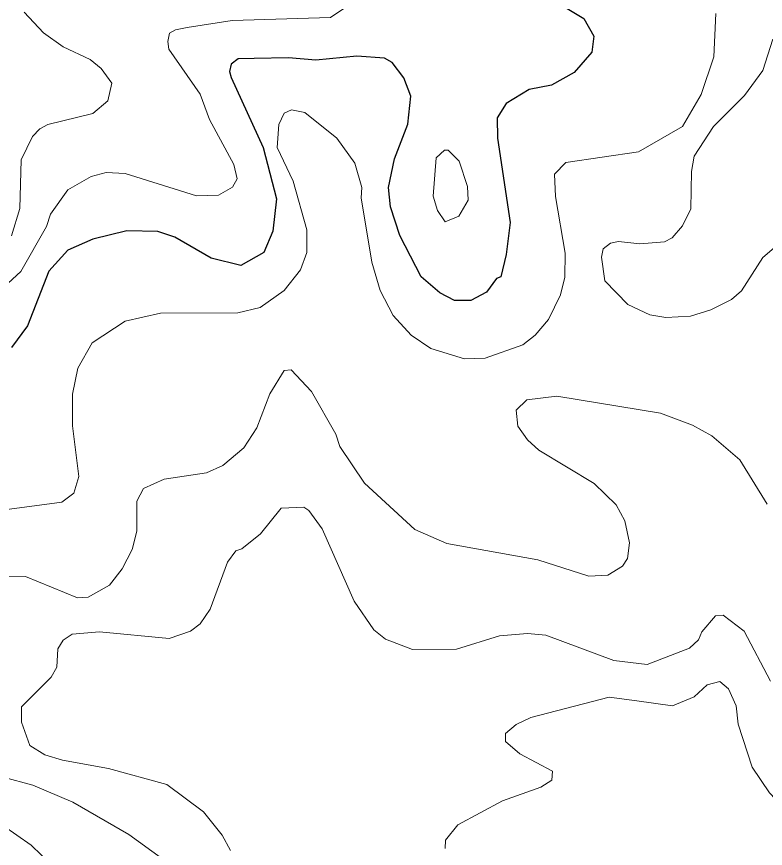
# Model space of a CAD drawing. Extents: x 673.3 to 698.5, y 6984.3 to 7012.3.
# Drawn here: x 692.522 to 693.308, y 6997.77 to 6998.643 of the extents above; entities that cross this region are included whole.
import ezdxf

# ---------------------------------------------------------------- set-up
doc = ezdxf.new("R2010")
doc.units = 0
doc.header["$LTSCALE"] = 0.032
doc.layers.add('1', color=7, linetype='Continuous', lineweight=25)
doc.layers.add('2', color=7, linetype='Continuous', lineweight=13)

msp = doc.modelspace()

# ---------------------------------------------------------------- linework, layer by layer
at = {"layer": '1'}
msp.add_lwpolyline([(693.0916, 6998.657), (693.1179, 6998.6411), (693.1282, 6998.6226), (693.1262, 6998.6059), (693.1078, 6998.5844), (693.0837, 6998.5711), (693.0604, 6998.5667), (693.0363, 6998.5519), (693.0268, 6998.537), (693.0272, 6998.5156), (693.0403, 6998.427), (693.0363, 6998.3934), (693.0306, 6998.3701), (693.026, 6998.3681), (693.0155, 6998.3539), (692.9993, 6998.3452), (692.9821, 6998.3452), (692.9665, 6998.3533), (692.9469, 6998.3701), (692.9248, 6998.4134), (692.9149, 6998.4436), (692.9126, 6998.4637), (692.9189, 6998.4938), (692.9329, 6998.5302), (692.936, 6998.5598), (692.9287, 6998.5788), (692.9165, 6998.5951), (692.9086, 6998.5996), (692.8795, 6998.6017), (692.8366, 6998.5975), (692.8077, 6998.6), (692.7716, 6998.5992), (692.7549, 6998.5989), (692.7475, 6998.5933), (692.7459, 6998.5854), (692.7476, 6998.5791), (692.7812, 6998.5058), (692.7952, 6998.4518), (692.7912, 6998.4178), (692.7818, 6998.3954), (692.7578, 6998.3819), (692.7266, 6998.3896), (692.6885, 6998.4118), (692.6706, 6998.4175), (692.638, 6998.4184), (692.6025, 6998.4095), (692.5762, 6998.398), (692.5562, 6998.3758), (692.5339, 6998.3185), (692.5168, 6998.2959)], dxfattribs=at)
at = {"layer": '2'}
for points in [[(692.8805, 6998.6617), (692.852, 6998.6422), (692.7487, 6998.639), (692.7015, 6998.6317), (692.6892, 6998.6291), (692.6828, 6998.6256), (692.6811, 6998.6169), (692.6821, 6998.6089), (692.7149, 6998.5619), (692.7249, 6998.5352), (692.7502, 6998.4879), (692.7537, 6998.4728), (692.7489, 6998.4643), (692.7341, 6998.4559), (692.711, 6998.4551), (692.6364, 6998.4786), (692.6164, 6998.4794), (692.6005, 6998.4753), (692.5761, 6998.4613), (692.5578, 6998.4359), (692.5538, 6998.4229), (692.5266, 6998.3755), (692.4904, 6998.3423)], [(692.5097, 6998.1256), (692.5699, 6998.1335), (692.5824, 6998.1429), (692.5875, 6998.1605), (692.581, 6998.2137), (692.581, 6998.2468), (692.5867, 6998.2742), (692.6018, 6998.3008), (692.6362, 6998.3234), (692.6735, 6998.332), (692.7546, 6998.3321), (692.7779, 6998.3377), (692.8033, 6998.3557), (692.8204, 6998.3772), (692.827, 6998.3954), (692.8269, 6998.4195), (692.8126, 6998.4703), (692.796, 6998.5056), (692.7977, 6998.5299), (692.8032, 6998.5418), (692.8109, 6998.5453), (692.825, 6998.5426), (692.8585, 6998.5154), (692.8774, 6998.4892), (692.8846, 6998.4639), (692.884, 6998.4531), (692.8953, 6998.3854), (692.9039, 6998.3557), (692.9175, 6998.3294), (692.9364, 6998.3089), (692.957, 6998.2947), (692.9924, 6998.284), (693.0143, 6998.2847), (693.0536, 6998.2987), (693.0667, 6998.3088), (693.0806, 6998.3253), (693.0933, 6998.3511), (693.098, 6998.3697), (693.0983, 6998.3949), (693.0882, 6998.4545), (693.087, 6998.4777), (693.0988, 6998.4899), (693.175, 6998.5013), (693.2212, 6998.5278), (693.2409, 6998.5615), (693.2542, 6998.601), (693.2562, 6998.6465)], [(692.517, 6998.4131), (692.5256, 6998.4417), (692.527, 6998.4929), (692.5389, 6998.5172), (692.5466, 6998.5255), (692.5552, 6998.5299), (692.6025, 6998.5415), (692.6182, 6998.5546), (692.6224, 6998.5731), (692.6112, 6998.5886), (692.5997, 6998.598), (692.5713, 6998.6114), (692.5504, 6998.626), (692.5304, 6998.6478)], [(693.3199, 6998.4025), (693.3057, 6998.3904), (693.2832, 6998.3552), (693.2729, 6998.3463), (693.251, 6998.3355), (693.2298, 6998.3288), (693.2039, 6998.3272), (693.1871, 6998.3301), (693.1641, 6998.341), (693.14, 6998.3658), (693.1364, 6998.3905), (693.138, 6998.3993), (693.1459, 6998.4052), (693.1541, 6998.4071), (693.1767, 6998.4046), (693.2026, 6998.4068), (693.2106, 6998.4111), (693.2213, 6998.4235), (693.2302, 6998.4414), (693.2309, 6998.4804), (693.2337, 6998.4966), (693.254, 6998.5278), (693.2864, 6998.5603), (693.3056, 6998.5867), (693.3163, 6998.6193)], [(692.5142, 6998.0551), (692.5315, 6998.0556), (692.5863, 6998.0332), (692.5973, 6998.034), (692.6199, 6998.0463), (692.6331, 6998.0634), (692.6437, 6998.084), (692.6485, 6998.1032), (692.6484, 6998.1347), (692.6554, 6998.148), (692.6774, 6998.1578), (692.7217, 6998.1644), (692.7389, 6998.1719), (692.7608, 6998.1904), (692.7745, 6998.2117), (692.7881, 6998.2471), (692.8031, 6998.2718), (692.8105, 6998.2724), (692.832, 6998.2496), (692.8575, 6998.2048), (692.8617, 6998.1919), (692.8874, 6998.1535), (692.9404, 6998.1047), (692.9741, 6998.09), (693.0694, 6998.0731), (693.1232, 6998.056), (693.1429, 6998.0568), (693.1583, 6998.0665), (693.1637, 6998.0745), (693.1657, 6998.0908), (693.1608, 6998.1139), (693.1518, 6998.1309), (693.1288, 6998.1531), (693.0706, 6998.1881), (693.0585, 6998.1991), (693.0485, 6998.2132), (693.0468, 6998.2302), (693.058, 6998.2409), (693.0895, 6998.2449), (693.1981, 6998.2271), (693.2319, 6998.2142), (693.2523, 6998.2032), (693.2815, 6998.1779), (693.3103, 6998.1315)], [(692.747, 6997.768), (692.7381, 6997.784), (692.7184, 6997.8086), (692.6801, 6997.8373), (692.6187, 6997.854), (692.5706, 6997.8627), (692.5519, 6997.8685), (692.5361, 6997.878), (692.5273, 6997.9027), (692.5275, 6997.9186), (692.5586, 6997.9497), (692.5647, 6997.9602), (692.5657, 6997.9796), (692.5713, 6997.9888), (692.5808, 6997.9949), (692.6093, 6997.9974), (692.6826, 6997.9904), (692.7049, 6997.9981), (692.7149, 6998.0059), (692.7256, 6998.0213), (692.7437, 6998.0704), (692.7526, 6998.0825), (692.7586, 6998.0846), (692.7784, 6998.1003), (692.8, 6998.1274), (692.8237, 6998.1284), (692.8291, 6998.1247), (692.8432, 6998.1056), (692.8766, 6998.0298), (692.8973, 6997.9996), (692.9095, 6997.9898), (692.9379, 6997.979), (692.984, 6997.9793), (693.0292, 6997.9933), (693.0588, 6997.9957), (693.0778, 6997.994), (693.1494, 6997.9673), (693.1842, 6997.9632), (693.2288, 6997.9804), (693.2382, 6997.9891), (693.2415, 6997.9973), (693.256, 6998.0144), (693.2641, 6998.0151), (693.2862, 6997.998), (693.3138, 6997.9455)], [(692.9721, 6997.77), (692.9727, 6997.7788), (692.9854, 6997.795), (693.0323, 6997.82), (693.0727, 6997.8343), (693.0841, 6997.8419), (693.085, 6997.8513), (693.0505, 6997.8693), (693.0357, 6997.8824), (693.0356, 6997.8906), (693.0468, 6997.9001), (693.0623, 6997.9077), (693.1445, 6997.9289), (693.1733, 6997.925), (693.211, 6997.9199), (693.2335, 6997.9294), (693.2473, 6997.9419), (693.2607, 6997.9452), (693.2698, 6997.9378), (693.2778, 6997.9197), (693.2799, 6997.9006)], [(692.2555, 6997.904), (692.2605, 6997.8942), (692.2825, 6997.8679), (692.3002, 6997.8583), (692.3442, 6997.8452), (692.4237, 6997.8296), (692.4738, 6997.8115), (692.5075, 6997.7947), (692.5375, 6997.7737), (692.5918, 6997.721)], [(693.2799, 6997.9006), (693.2945, 6997.8554), (693.3127, 6997.8285), (693.331, 6997.8094), (693.3577, 6997.7906), (693.4478, 6997.7545)], [(692.6743, 6997.7599), (692.6402, 6997.7849), (692.5813, 6997.8188), (692.5393, 6997.8364), (692.5083, 6997.8449)]]:
    msp.add_lwpolyline(points, dxfattribs=at)
msp.add_lwpolyline([(692.9864, 6998.4336), (692.9963, 6998.4504), (692.9955, 6998.4648), (692.9869, 6998.4915), (692.9754, 6998.5028), (692.9714, 6998.503), (692.9628, 6998.4948), (692.9597, 6998.4548), (692.964, 6998.4397), (692.9722, 6998.4277)], close=True, dxfattribs=at)

doc.saveas('drawing.dxf')
